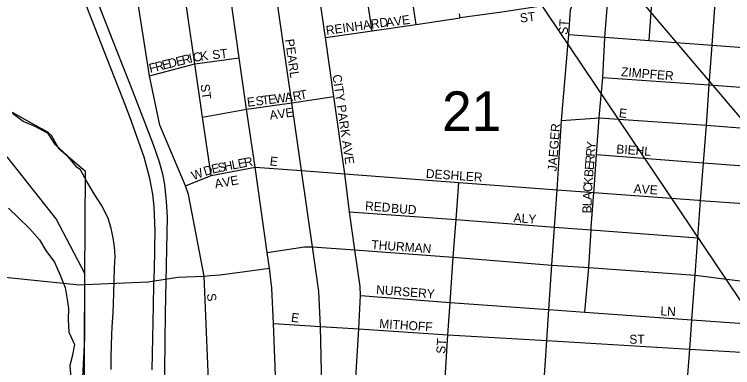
# Model space of a CAD drawing. Extents: x 0 to 34, y -6.2 to 22.
# Drawn here: x 6.622 to 7.379, y 16.383 to 16.756 of the extents above; entities that cross this region are included whole.
import ezdxf

# ---------------------------------------------------------------- set-up
doc = ezdxf.new("R2010")
doc.units = 0
for name, color, linetype in [('GM_X_City_Street', 7, 'Continuous'), ('GM_X_City_Street_Text', 7, 'Continuous'), ('GM_X_Major_River', 7, 'Continuous'), ('GM_X_Rail_Line', 7, 'Continuous'), ('GM_X_Section', 7, 'Continuous'), ('GM_X_Section_Text', 7, 'Continuous'), ('GM_X_Township', 7, 'Continuous'), ('GM_X_US_Route', 7, 'Continuous'), ('SH_Data', 7, 'Continuous')]:
    doc.layers.add(name, color=color, linetype=linetype)

msp = doc.modelspace()

# ---------------------------------------------------------------- linework, layer by layer
at = {"layer": 'GM_X_City_Street'}
for points in [[(6.98129, 16.36058), (6.98519, 16.42372), (6.98694, 16.45905), (6.98628, 16.46842), (6.9808, 16.50717), (6.97514, 16.54732), (6.97044, 16.58742), (6.95853, 16.6688), (6.94981, 16.73103), (6.94497, 16.76478), (6.93985, 16.80077), (6.93574, 16.82808), (6.93201, 16.85622), (6.92402, 16.91156), (6.91591, 16.96683), (6.90769, 17.02289), (6.89981, 17.07827), (6.89356, 17.12168), (6.88008, 17.21618), (6.87406, 17.2574), (6.87129, 17.27883), (6.86814, 17.29881), (6.86105, 17.33997), (6.85135, 17.40376)], [(6.9475, 16.29952), (6.94602, 16.36266), (6.94447, 16.42634), (6.94281, 16.46308), (6.93994, 16.48326), (6.9361, 16.51036), (6.9247, 16.59085), (6.91432, 16.66217), (6.89538, 16.79423), (6.88727, 16.84982), (6.87921, 16.90505), (6.87103, 16.96084), (6.86295, 17.01634), (6.85545, 17.07171), (6.84898, 17.11505), (6.8353, 17.20994), (6.82944, 17.25134), (6.82321, 17.29303), (6.81749, 17.33372), (6.81124, 17.37548)], [(6.8291, 16.58565), (6.82024, 16.64708), (6.81213, 16.70338), (6.80479, 16.75388), (6.79742, 16.80456), (6.78661, 16.87995), (6.77622, 16.94687), (6.76796, 17.00266), (6.75398, 17.1005)], [(7.29121, 16.72804), (7.2942, 16.7678), (7.29909, 16.82673), (7.3069, 16.92549), (7.31163, 16.99092), (7.31406, 17.02361), (7.31324, 17.03122), (7.30806, 17.06473)], [(7.04542, 16.74501), (7.04031, 16.77954), (7.03508, 16.81471), (7.02724, 16.87005), (7.01928, 16.92531), (7.01137, 16.98061), (7.00322, 17.03664)], [(7.32508, 16.27676), (7.32919, 16.33906), (7.33421, 16.40232), (7.3364, 16.43316), (7.33992, 16.48027), (7.34271, 16.51996), (7.34542, 16.55929), (7.3485, 16.59888), (7.3519, 16.63865), (7.35476, 16.6813), (7.35765, 16.72304), (7.36053, 16.76297), (7.36453, 16.82192), (7.37158, 16.92099), (7.37633, 16.98634), (7.37905, 17.0267)], [(7.24465, 16.73053), (7.2447, 16.7314), (7.24769, 16.77123), (7.24974, 16.83039)], [(6.99898, 16.7383), (6.99396, 16.7728), (6.98877, 16.80787)], [(6.82197, 16.4795), (6.80524, 16.56564), (6.80205, 16.57482), (6.77525, 16.6388), (6.76406, 16.69089), (6.74807, 16.79402), (6.74789, 16.79577)], [(7.21024, 16.765), (7.21197, 16.76935), (7.19347, 16.76687), (7.13605, 16.75804), (7.09186, 16.75202), (7.09121, 16.75626)], [(7.17478, 16.28531), (7.17913, 16.34842), (7.18326, 16.41134), (7.18548, 16.44405), (7.18871, 16.49111), (7.19146, 16.53122), (7.19421, 16.57058), (7.19897, 16.64367), (7.20663, 16.73422), (7.20844, 16.76046), (7.21024, 16.765)], [(6.94981, 16.73103), (6.99898, 16.7383), (7.04542, 16.74501), (7.09186, 16.75202)], [(7.20663, 16.73422), (7.2447, 16.7314), (7.29121, 16.72804), (7.35765, 16.72304), (7.43317, 16.71736), (7.50871, 16.71187), (7.51288, 16.7116), (7.59099, 16.70561)], [(7.23899, 16.65073), (7.24228, 16.68916), (7.24465, 16.73053)], [(6.76406, 16.69089), (6.81213, 16.70338), (6.85879, 16.70975)], [(7.24228, 16.68916), (7.35476, 16.6813), (7.43013, 16.67568), (7.50564, 16.67008), (7.58886, 16.66391)], [(6.86659, 16.65554), (6.91432, 16.66217), (6.95853, 16.6688)], [(6.82024, 16.64708), (6.86659, 16.65554)], [(7.23314, 16.57093), (7.23591, 16.60777), (7.23862, 16.64647), (7.23899, 16.65073)], [(7.19897, 16.64367), (7.23862, 16.64647), (7.3519, 16.63865), (7.42661, 16.6328), (7.50258, 16.62725), (7.58584, 16.61765), (7.61697, 16.61558), (7.71807, 16.6088), (7.77572, 16.60436), (7.86875, 16.59807), (7.88531, 16.59698), (7.9332, 16.58951), (8.00425, 16.58479)], [(7.23591, 16.60777), (7.34829, 16.59889)], [(6.80205, 16.57482), (6.8291, 16.58565), (6.87553, 16.59452)], [(6.87553, 16.59452), (6.9247, 16.59085), (6.97044, 16.58742), (7.09065, 16.57827), (7.19421, 16.57058), (7.2329, 16.56774), (7.34344, 16.55944)], [(7.34829, 16.59889), (7.3485, 16.59888), (7.42396, 16.59349), (7.49957, 16.5877), (7.58337, 16.58173)], [(7.07087, 16.29179), (7.075, 16.35452), (7.07902, 16.41747), (7.08138, 16.45168), (7.0847, 16.49937), (7.08769, 16.53931), (7.09065, 16.57827)], [(7.23017, 16.53104), (7.2329, 16.56774), (7.23314, 16.57093)], [(7.34344, 16.55944), (7.34542, 16.55929), (7.42108, 16.55378), (7.49674, 16.54846), (7.57605, 16.54255)], [(6.97514, 16.54732), (7.08769, 16.53931), (7.19146, 16.53122), (7.22997, 16.52823)], [(7.22354, 16.44128), (7.22764, 16.48837), (7.22997, 16.52823), (7.23017, 16.53104)], [(7.22997, 16.52823), (7.34271, 16.51996)], [(6.88826, 16.50425), (6.92781, 16.51037), (6.9361, 16.51036), (6.9808, 16.50717), (7.0847, 16.49937), (7.18871, 16.49111), (7.22764, 16.48837), (7.33992, 16.48027), (7.41773, 16.47067), (7.49064, 16.4691), (7.57561, 16.46293), (7.5818, 16.46252)], [(6.16653, 16.49471), (6.17136, 16.49467), (6.19776, 16.49398), (6.20407, 16.49382), (6.217, 16.49326), (6.26243, 16.4913), (6.30396, 16.49017), (6.50227, 16.48078), (6.61501, 16.47799), (6.62883, 16.4766)], [(6.82871, 16.48007), (6.83871, 16.48091), (6.89065, 16.48777)], [(6.62883, 16.4766), (6.69042, 16.47036), (6.69599, 16.47059), (6.76286, 16.47339), (6.79413, 16.47829), (6.82197, 16.4795), (6.82871, 16.48007)], [(6.8278, 16.33216), (6.82777, 16.33596), (6.82197, 16.4795)], [(6.98694, 16.45905), (7.08138, 16.45168), (7.17492, 16.44482)], [(7.17492, 16.44482), (7.18548, 16.44405), (7.22354, 16.44128), (7.3364, 16.43316), (7.47186, 16.42391)], [(6.89493, 16.4294), (6.94447, 16.42634), (6.98519, 16.42372), (7.07902, 16.41747), (7.17729, 16.41169)], [(7.17729, 16.41169), (7.18326, 16.41134), (7.33421, 16.40232), (7.48466, 16.39349), (7.57064, 16.38816)]]:
    msp.add_lwpolyline(points, dxfattribs=at)
at = {"layer": 'GM_X_Major_River'}
for points in [[(6.68799, 16.59418), (6.67709, 16.60715), (6.66503, 16.61786), (6.65715, 16.63005), (6.64355, 16.63735), (6.63108, 16.64273), (6.61977, 16.65115)], [(6.72372, 16.38088), (6.72372, 16.39454), (6.7241, 16.40554), (6.72449, 16.41882), (6.72525, 16.43134), (6.72601, 16.44083), (6.72639, 16.45069), (6.72677, 16.46094), (6.72678, 16.47498), (6.72716, 16.48788), (6.72792, 16.5004), (6.72717, 16.51026), (6.72603, 16.51975), (6.72377, 16.52961), (6.72074, 16.54061), (6.71355, 16.55426), (6.70598, 16.5664), (6.69804, 16.5793), (6.6916, 16.59143), (6.68799, 16.59418)], [(6.61537, 16.55095), (6.62592, 16.54102), (6.63759, 16.52956), (6.64813, 16.51773), (6.65488, 16.5063), (6.6639, 16.49409), (6.66988, 16.48039), (6.6751, 16.46745), (6.6773, 16.45491), (6.67875, 16.44541), (6.6783, 16.43364), (6.67898, 16.42035), (6.68496, 16.40741), (6.68261, 16.39451), (6.68028, 16.38503), (6.68134, 16.37212)]]:
    msp.add_lwpolyline(points, dxfattribs=at)
at = {"layer": 'GM_X_Rail_Line'}
for points in [[(6.78009, 16.34957), (6.78107, 16.44035), (6.78316, 16.54147), (6.78232, 16.55809), (6.78023, 16.57625), (6.77813, 16.58701), (6.77464, 16.59958), (6.76836, 16.61801), (6.74663, 16.67459), (6.72551, 16.72798), (6.70331, 16.78509), (6.69397, 16.80865), (6.67947, 16.84509), (6.67031, 16.86947), (6.66188, 16.88751), (6.65327, 16.90374), (6.64366, 16.91742), (6.62118, 16.94416)], [(6.7671, 16.38071), (6.76836, 16.44803), (6.76892, 16.47122), (6.76961, 16.48602), (6.76975, 16.50684), (6.76989, 16.50963), (6.77017, 16.52695), (6.76919, 16.55237), (6.76766, 16.56592), (6.76473, 16.58226), (6.75869, 16.6048), (6.74536, 16.6426), (6.73956, 16.65773), (6.71953, 16.70877), (6.69497, 16.77185), (6.68219, 16.80403), (6.6666, 16.84455), (6.6559, 16.86984), (6.64738, 16.88797), (6.63745, 16.9033), (6.62776, 16.91688), (6.60983, 16.93579)]]:
    msp.add_lwpolyline(points, dxfattribs=at)
at = {"layer": 'GM_X_Section'}
msp.add_lwpolyline([(6.6036, 17.30139), (7.62278, 17.23025), (7.55762, 16.2055), (6.69487, 16.2608), (6.69615, 16.47781), (6.69681, 16.58979), (6.67582, 16.60734), (6.66866, 16.61383), (6.66566, 16.61915), (6.66266, 16.62447), (6.66079, 16.62789), (6.65777, 16.63056), (6.65098, 16.63439), (6.63588, 16.64282), (6.61965, 16.65201)], dxfattribs=at)
at = {"layer": 'GM_X_Township'}
msp.add_lwpolyline([(6.57826, 16.15091), (6.62753, 16.20842), (6.66039, 16.27139), (6.69324, 16.35902), (6.69599, 16.41378), (6.69599, 16.47059), (6.69599, 16.48224), (6.66589, 16.53974), (6.6139, 16.60545)], dxfattribs=at)
at = {"layer": 'GM_X_US_Route'}
msp.add_lwpolyline([(6.89758, 16.36577), (6.89493, 16.4294), (6.8934, 16.46659), (6.89065, 16.48777), (6.88826, 16.50425), (6.87553, 16.59452), (6.86659, 16.65554), (6.85879, 16.70975), (6.84792, 16.78744)], dxfattribs=at)
at = {"layer": 'SH_Data'}
msp.add_lwpolyline([(9.8345, 13.7654), (6.76179, 17.38412), (9.8345, 12.81564)], close=True, dxfattribs=at)

# ---------------------------------------------------------------- texts
at = {"layer": 'GM_X_City_Street_Text'}
for s, height, rotation, p in [('AVE', 0.00947, 7.84923, (7.01433, 16.74222)), ('ST', 0.00947, 7.1351, (7.15554, 16.74689)), ('REINHARD', 0.00947, 8.01888, (6.95099, 16.73388)), ('ST', 0.00947, 86.42535, (7.20529, 16.7339)), ('PEARL', 0.00947, 277.94429, (6.90717, 16.72903)), ('C', 0.00947, 9.9095, (6.81091, 16.70522)), ('K', 0.00947, 8.57832, (6.81824, 16.70651)), ('ST', 0.00947, 7.12165, (6.83102, 16.70805)), ('E', 0.00947, 13.98986, (6.77872, 16.69728)), ('D', 0.00947, 14.00433, (6.78519, 16.69889)), ('E', 0.00947, 14.01637, (6.79328, 16.70091)), ('R', 0.00947, 14.00679, (6.79974, 16.70252)), ('I', 0.00947, 12.78488, (6.80697, 16.70433)), ('F', 0.00947, 14.01637, (6.76497, 16.69385)), ('R', 0.00947, 14.00679, (6.77144, 16.69546)), ('ZIMPFER', 0.00947, 355.15513, (7.26139, 16.69056)), ('CITY PARK AVE', 0.0094697, 278.2878, (6.95717, 16.69154)), ('ST', 0.00947, 277.13343, (6.81801, 16.68151)), ('S', 0.00947, 7.13569, (6.87678, 16.6592)), ('T', 0.00947, 7.14874, (6.88339, 16.66002)), ('E', 0.00947, 7.12163, (6.89001, 16.66085)), ('W', 0.00947, 7.15357, (6.89663, 16.66168)), ('A', 0.00947, 7.91906, (6.90751, 16.66305)), ('R', 0.00947, 9.96548, (6.91613, 16.66426)), ('T', 0.00947, 10.28472, (6.92357, 16.66557)), ('E', 0.00947, 7.14874, (6.86769, 16.65805)), ('AVE', 0.00947, 7.84923, (6.89155, 16.64441)), ('E', 0.00947, 352.87835, (7.25896, 16.64722)), ('JAEGER', 0.00947, 85.60354, (7.19363, 16.58976)), ('Y', 0.00947, 85.38337, (7.23446, 16.61275)), ('BIEHL', 0.00947, 355.81211, (7.25637, 16.6089)), ('R', 0.00947, 85.40147, (7.23386, 16.60527)), ('L', 0.00947, 11.10634, (6.85186, 16.59181)), ('E', 0.00947, 11.11672, (6.8584, 16.5931)), ('R', 0.00947, 11.09559, (6.86494, 16.59438)), ('E', 0.00947, 352.87835, (6.89063, 16.59639)), ('R', 0.00947, 85.38153, (7.23325, 16.59779)), ('W', 0.00947, 20.70558, (6.8106, 16.58045)), ('D', 0.00947, 17.474, (6.82294, 16.58512)), ('E', 0.00947, 11.86192, (6.83065, 16.58756)), ('S', 0.00947, 11.10634, (6.83714, 16.58892)), ('H', 0.00947, 11.10844, (6.84368, 16.59021)), ('E', 0.00947, 85.37704, (7.23272, 16.59115)), ('DESHLER', 0.00947, 356.08379, (7.05553, 16.58306)), ('B', 0.00947, 85.38153, (7.23211, 16.58367)), ('AVE', 0.00947, 10.12683, (6.83379, 16.572)), ('K', 0.00947, 85.47052, (7.23145, 16.57537)), ('C', 0.00947, 86.67062, (7.23102, 16.56793)), ('AVE', 0.00947, 356.04938, (7.2747, 16.56723)), ('A', 0.00947, 88.14626, (7.23076, 16.55967)), ('RED', 0.00947, 355.9166, (6.99137, 16.5489)), ('BUD', 0.00947, 356.05688, (7.01886, 16.5464)), ('L', 0.00947, 88.1145, (7.23054, 16.553)), ('B', 0.00947, 88.12968, (7.23029, 16.54551)), ('ALY', 0.00947, 356.05688, (7.14803, 16.5364)), ('THURMAN', 0.00947, 355.9166, (6.99803, 16.50807)), ('NURSERY', 0.00947, 355.60027, (7.00304, 16.46056)), ('S', 0.00947, 277.14519, (6.82467, 16.46068)), ('LN', 0.00947, 356.98902, (7.303, 16.43807)), ('E', 0.00947, 352.87835, (6.91313, 16.43139)), ('MITHOFF', 0.00947, 356.24681, (7.00635, 16.42473)), ('ST', 0.00947, 86.42535, (7.07613, 16.39723)), ('ST', 0.00947, 0.00001, (7.27041, 16.40807))]:
    msp.add_text(s, height=height, rotation=rotation, dxfattribs=at).set_placement(p)
at = {"layer": 'GM_X_Section_Text'}
msp.add_text('21', height=0.041856, rotation=0.00001, dxfattribs=at).set_placement((7.07291, 16.63249))

doc.saveas('drawing.dxf')
